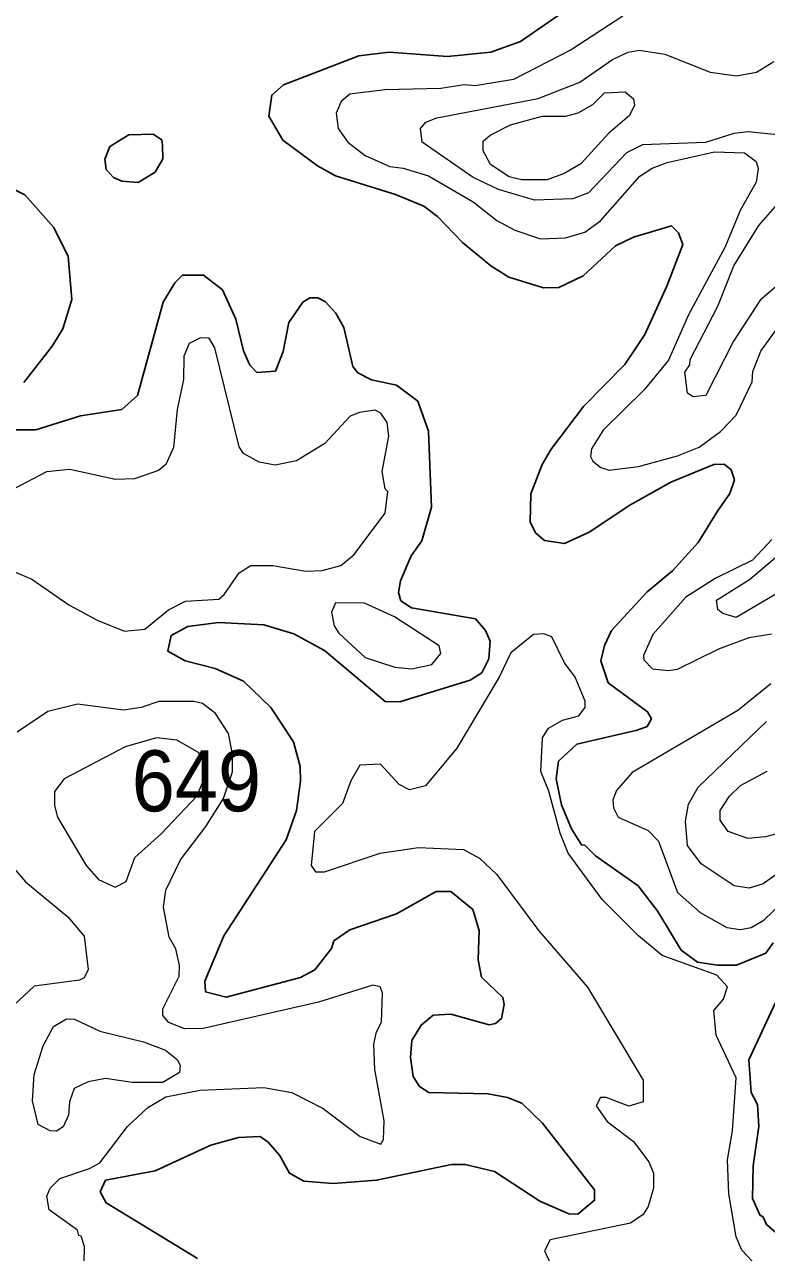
# Model space of a CAD drawing. Extents: x 763.2 to 816.8, y 7896.5 to 7952.7.
# Drawn here: x 787.556 to 789.501, y 7935.85 to 7939.07 of the extents above; entities that cross this region are included whole.
import ezdxf

# ---------------------------------------------------------------- set-up
doc = ezdxf.new("R2010")
doc.units = 0
doc.header["$LTSCALE"] = 0.064
doc.layers.add('1', color=7, linetype='Continuous', lineweight=25)
doc.layers.add('2', color=7, linetype='Continuous', lineweight=13)
doc.layers.add('21', color=7, linetype='Continuous')

msp = doc.modelspace()

# ---------------------------------------------------------------- linework, layer by layer
at = {"layer": '1'}
for points in [[(789.0083, 7939.1306), (788.857, 7939.0256), (788.7789, 7938.9979), (788.6651, 7938.9862), (788.5126, 7938.9975), (788.4331, 7938.9876), (788.2352, 7938.9116), (788.2045, 7938.885), (788.197, 7938.8301), (788.233, 7938.767), (788.3239, 7938.699), (788.3713, 7938.6736), (788.5291, 7938.6243), (788.6032, 7938.5936), (788.6389, 7938.5665), (788.7042, 7938.498), (788.7788, 7938.4375), (788.8258, 7938.4076), (788.9169, 7938.3797), (788.9572, 7938.3803), (789.0213, 7938.4109), (789.1053, 7938.4896), (789.1528, 7938.5127), (789.2523, 7938.5418), (789.2713, 7938.5235), (789.2821, 7938.4934), (789.2404, 7938.3838), (789.1827, 7938.2571), (789.1301, 7938.1782), (789.0219, 7938.068), (788.9372, 7937.9567), (788.9138, 7937.9162), (788.8836, 7937.8396), (788.8816, 7937.765), (788.8969, 7937.7366), (788.9199, 7937.7167), (788.9721, 7937.7094), (789.0368, 7937.7392), (789.1436, 7937.8097)], [(787.5539, 7938.1311), (787.6288, 7938.2262), (787.6568, 7938.2722), (787.6802, 7938.3492), (787.6705, 7938.4617), (787.633, 7938.5373), (787.5569, 7938.623), (787.5107, 7938.6474)], [(788.6735, 7936.7963), (788.6352, 7936.7961), (788.5313, 7936.7376), (788.4093, 7936.6962), (788.3674, 7936.6667), (788.3607, 7936.6468), (788.3174, 7936.5912), (788.28, 7936.5709), (788.0845, 7936.5198), (788.0305, 7936.5334), (788.0289, 7936.5617), (788.0788, 7936.6804), (788.2419, 7936.9316), (788.2689, 7937.0092), (788.28, 7937.0855), (788.2785, 7937.124), (788.2617, 7937.1893), (788.2023, 7937.2787), (788.1307, 7937.3481), (788.0557, 7937.3817), (787.9769, 7937.4016), (787.9321, 7937.4265), (787.9407, 7937.4679), (787.9845, 7937.4917), (788.0648, 7937.502), (788.1832, 7937.4955), (788.262, 7937.4724), (788.3425, 7937.4286), (788.5021, 7937.295), (788.5398, 7937.2939), (788.7248, 7937.3507), (788.7554, 7937.37), (788.7733, 7937.4069), (788.7772, 7937.4531), (788.7648, 7937.4806), (788.7385, 7937.5117), (788.5705, 7937.54), (788.5427, 7937.5591), (788.5367, 7937.581), (788.5422, 7937.6114), (788.5702, 7937.6763), (788.5975, 7937.7164), (788.6232, 7937.8046), (788.6152, 7938.004), (788.5872, 7938.0821), (788.5316, 7938.1247), (788.4659, 7938.1382), (788.43, 7938.1563), (788.4166, 7938.1734), (788.3935, 7938.2758), (788.3727, 7938.3134), (788.345, 7938.3427), (788.3251, 7938.3529), (788.3039, 7938.3532), (788.2857, 7938.3421), (788.2491, 7938.2889), (788.2339, 7938.2129), (788.214, 7938.1613), (788.1654, 7938.1575), (788.1468, 7938.1765), (788.1299, 7938.2145), (788.1102, 7938.2975), (788.0749, 7938.374), (788.0253, 7938.4123), (787.9703, 7938.4125), (787.9499, 7938.3927), (787.9199, 7938.3418), (787.8526, 7938.0975), (787.8109, 7938.0608), (787.7026, 7938.0442), (787.5856, 7938.0068), (787.5337, 7938.0072)], [(789.1436, 7937.8097), (789.2507, 7937.8699), (789.3631, 7937.916), (789.3908, 7937.9175), (789.4092, 7937.9023), (789.4181, 7937.8756)], [(789.4181, 7937.8756), (789.4056, 7937.8401), (789.3732, 7937.7939), (789.3224, 7937.7114), (789.2553, 7937.6374), (789.1884, 7937.582), (789.0955, 7937.4807), (789.0772, 7937.4412), (789.0676, 7937.4012), (789.0865, 7937.344), (789.1897, 7937.2677), (789.1999, 7937.2496), (789.1889, 7937.2289), (789.1626, 7937.2195), (789.0044, 7937.1827), (788.9565, 7937.1387), (788.9504, 7937.0916), (788.9638, 7937.0239), (788.99, 7936.9608), (789.0168, 7936.9188), (789.0252, 7936.9178), (789.0533, 7936.8902), (789.1647, 7936.8112), (789.2169, 7936.7444), (789.2778, 7936.6426), (789.3207, 7936.6114), (789.373, 7936.6029), (789.4232, 7936.6031), (789.4995, 7936.6347), (789.5189, 7936.6619)], [(788.8105, 7936.5185), (788.7547, 7936.5721), (788.7453, 7936.617), (788.7483, 7936.6944), (788.7313, 7936.7489), (788.6735, 7936.7963)], [(789.5436, 7936.5448), (789.4552, 7936.3549), (789.4616, 7936.2693), (789.4779, 7936.2381), (789.4813, 7936.1799), (789.4668, 7936.0772), (789.4651, 7935.9915), (789.4846, 7935.9467), (789.4918, 7935.9446), (789.5014, 7935.9231), (789.5272, 7935.9018)], [(788.0094, 7935.8337), (787.77, 7935.9798), (787.7542, 7936.0085), (787.7683, 7936.0395), (787.8989, 7936.0636), (788.0442, 7936.1316), (788.1174, 7936.1511), (788.1736, 7936.1539), (788.1953, 7936.1389), (788.2246, 7936.1048), (788.2508, 7936.0576), (788.2882, 7936.0372), (788.3657, 7936.0312), (788.4791, 7936.0391), (788.6755, 7936.0802), (788.7116, 7936.0804), (788.7886, 7936.062), (788.907, 7935.9848), (788.9834, 7935.9512), (789.0071, 7935.9502), (789.0508, 7935.9868), (789.0506, 7936.0146), (788.9145, 7936.1889), (788.8601, 7936.2414), (788.8224, 7936.2562), (788.7715, 7936.2661), (788.6164, 7936.2695), (788.592, 7936.2849), (788.5748, 7936.3115), (788.5679, 7936.3611), (788.5713, 7936.4058), (788.5963, 7936.4458), (788.6272, 7936.472), (788.6736, 7936.4746), (788.774, 7936.4472), (788.7912, 7936.4504), (788.8067, 7936.4634), (788.814, 7936.5004), (788.8105, 7936.5185)]]:
    msp.add_lwpolyline(points, dxfattribs=at)
msp.add_lwpolyline([(787.8113, 7938.6594), (787.7895, 7938.6685), (787.7706, 7938.6895), (787.7668, 7938.7168), (787.7798, 7938.7499), (787.8294, 7938.7809), (787.8931, 7938.7821), (787.9163, 7938.7672), (787.9183, 7938.7535), (787.9185, 7938.7178), (787.8986, 7938.6824), (787.8539, 7938.6557)], close=True, dxfattribs=at)
at = {"layer": '2'}
for points in [[(789.1246, 7939.0919), (788.9894, 7939.0038), (788.8383, 7938.9256), (788.7381, 7938.9091), (788.7085, 7938.9122), (788.6473, 7938.9023), (788.501, 7938.8989), (788.4095, 7938.8872), (788.3864, 7938.8681)], [(789.5308, 7938.7806), (789.4534, 7938.7889), (789.4158, 7938.7838), (789.3419, 7938.7608), (789.1769, 7938.7545), (789.1341, 7938.7333), (789.0349, 7938.6282), (788.9942, 7938.6132), (788.8931, 7938.6098), (788.7993, 7938.6371), (788.7326, 7938.6691), (788.5987, 7938.7614), (788.5941, 7938.7971), (788.6086, 7938.8142), (788.6374, 7938.8252), (788.903, 7938.876), (789.0126, 7938.919), (789.0975, 7938.9782), (789.1387, 7938.9976), (789.1675, 7939.0024), (789.235, 7938.9926), (789.354, 7938.945), (789.423, 7938.9353), (789.4754, 7938.9453), (789.5209, 7938.973)], [(788.3864, 7938.8681), (788.373, 7938.8372), (788.3782, 7938.7972), (788.404, 7938.7619), (788.4495, 7938.7265), (788.5138, 7938.6974)], [(788.5138, 7938.6974), (788.5487, 7938.6933), (788.615, 7938.6732), (788.7321, 7938.6048), (788.7946, 7938.5557), (788.8416, 7938.5311), (788.9089, 7938.508), (788.9748, 7938.5109), (789.0256, 7938.5251), (789.0665, 7938.5548), (789.1693, 7938.6721), (789.2015, 7938.6931), (789.2409, 7938.7081), (789.3649, 7938.7363), (789.4442, 7938.7332), (789.4747, 7938.7111), (789.4797, 7938.6928), (789.4747, 7938.6564), (789.4323, 7938.5827), (789.3929, 7938.4872), (789.2972, 7938.3084), (789.2444, 7938.1901), (789.1809, 7938.1121), (789.0735, 7938.0061), (789.0428, 7937.9576), (789.0404, 7937.9368), (789.046, 7937.9246), (789.0676, 7937.9083), (789.089, 7937.9017), (789.1659, 7937.9113), (789.2679, 7937.9386), (789.3248, 7937.9614), (789.3814, 7938.0032), (789.4219, 7938.0455), (789.4642, 7938.1327), (789.4654, 7938.1598), (789.4866, 7938.2137), (789.5539, 7938.3073)], [(789.5763, 7938.4252), (789.4854, 7938.3472), (789.4154, 7938.2393), (789.3427, 7938.097), (789.3091, 7938.0939), (789.2941, 7938.1029), (789.2876, 7938.1583), (789.3004, 7938.1778), (789.3011, 7938.1919), (789.3743, 7938.3314), (789.4158, 7938.4371), (789.4819, 7938.5429), (789.5492, 7938.6202)], [(788.1193, 7937.9624), (788.0554, 7938.2222), (788.0402, 7938.2476), (788.0172, 7938.248), (787.9876, 7938.2331), (787.9739, 7938.2006), (787.9728, 7938.1387), (787.9567, 7938.0606), (787.9464, 7937.9608), (787.9265, 7937.9163), (787.9075, 7937.9001), (787.8446, 7937.8785), (787.7947, 7937.8768), (787.6751, 7937.9028), (787.6133, 7937.8974), (787.5068, 7937.8409)], [(787.5145, 7937.6418), (787.5751, 7937.6154), (787.6724, 7937.5485), (787.7469, 7937.5081), (787.8184, 7937.4792), (787.8713, 7937.4844), (787.9334, 7937.5348), (787.9784, 7937.5579), (788.0658, 7937.5634), (788.08, 7937.575), (788.1191, 7937.6319), (788.1497, 7937.6514), (788.2071, 7937.6518), (788.2933, 7937.6368), (788.3367, 7937.638), (788.3855, 7937.6513), (788.4198, 7937.6796), (788.5018, 7937.7888), (788.5085, 7937.845), (788.502, 7937.8528), (788.4937, 7937.8983), (788.5116, 7937.9902), (788.5068, 7938.0261), (788.4903, 7938.0509), (788.4757, 7938.059), (788.4344, 7938.053), (788.4101, 7938.0429), (788.3436, 7937.9717)], [(788.3436, 7937.9717), (788.2696, 7937.9259), (788.2134, 7937.9146), (788.1711, 7937.9222), (788.1304, 7937.9448), (788.1193, 7937.9624)], [(789.5158, 7937.7194), (789.4646, 7937.6658), (789.3674, 7937.6174), (789.2897, 7937.5682), (789.2038, 7937.4708), (789.1787, 7937.4151), (789.1799, 7937.4039), (789.2031, 7937.3807), (789.2442, 7937.3758), (789.2683, 7937.3793), (789.3763, 7937.433), (789.4559, 7937.4627), (789.5149, 7937.4723)], [(789.5367, 7937.5821), (789.4217, 7937.5154), (789.3868, 7937.5252), (789.3739, 7937.5359), (789.3709, 7937.5606), (789.4574, 7937.6143), (789.5647, 7937.7054)], [(788.9717, 7937.3959), (788.9387, 7937.4639), (788.9178, 7937.4723), (788.8908, 7937.4708), (788.831, 7937.4228), (788.8007, 7937.3585)], [(789.464, 7935.827), (789.4371, 7935.8558), (789.4219, 7935.8912), (789.403, 7936.0037), (789.3994, 7936.093), (789.4124, 7936.1692), (789.4223, 7936.3078), (789.3696, 7936.4197), (789.3635, 7936.4846), (789.3893, 7936.5144), (789.3992, 7936.5465), (789.3711, 7936.5768), (789.2283, 7936.6288), (789.1663, 7936.6803), (789.0707, 7936.7757), (788.9813, 7936.8969), (788.9608, 7936.9492), (788.9311, 7937.0593), (788.9095, 7937.1108), (788.9141, 7937.1999), (788.9298, 7937.2247), (788.9663, 7937.2454), (789.0092, 7937.2571), (789.0261, 7937.2794), (789.0262, 7937.2952), (788.9995, 7937.3586), (788.9717, 7937.3959)], [(788.8007, 7937.3585), (788.6896, 7937.1727), (788.6071, 7937.0733), (788.5652, 7937.0634), (788.5383, 7937.077), (788.4892, 7937.1302), (788.4356, 7937.1278), (788.412, 7937.0868), (788.39, 7937.0272), (788.3162, 7936.954), (788.308, 7936.865), (788.3193, 7936.8485), (788.343, 7936.8482), (788.4888, 7936.8972), (788.5892, 7936.9119), (788.7069, 7936.9069), (788.7495, 7936.8838), (788.7945, 7936.8413), (788.9047, 7936.6935), (789.0321, 7936.5459), (789.1782, 7936.302), (789.1778, 7936.2446), (789.1409, 7936.2335), (789.0812, 7936.256), (789.0662, 7936.2563), (789.0547, 7936.2348), (789.084, 7936.1936), (789.1533, 7936.1407), (789.1933, 7936.0876), (789.2052, 7936.0583), (789.2053, 7936.0187), (789.1914, 7935.9707), (789.1778, 7935.9498), (789.1448, 7935.9268), (788.9341, 7935.8834), (788.9196, 7935.8539), (788.9354, 7935.8204)], [(789.5127, 7937.341), (789.4268, 7937.2712), (789.149, 7937.1088), (789.1085, 7937.0617), (789.0986, 7937.0365), (789.1008, 7937.0159), (789.1129, 7936.9917), (789.1915, 7936.9565), (789.2182, 7936.9282), (789.2686, 7936.7936), (789.3281, 7936.7416), (789.3979, 7936.7023), (789.4332, 7936.6967), (789.4614, 7936.7024), (789.4945, 7936.7215), (789.5434, 7936.7682)], [(787.712, 7935.7791), (787.7131, 7935.8656), (787.7048, 7935.8923), (787.6984, 7935.894), (787.6946, 7935.9081), (787.6209, 7935.9614), (787.6146, 7935.9975), (787.6233, 7936.0186), (787.6491, 7936.044), (787.7268, 7936.0699), (787.7536, 7936.0851), (787.8263, 7936.1803), (787.8798, 7936.2303), (787.9269, 7936.2578), (788.0163, 7936.2757), (788.1839, 7936.2825), (788.2572, 7936.2698), (788.339, 7936.2274), (788.4366, 7936.1539), (788.4906, 7936.1338), (788.4972, 7936.1461), (788.4988, 7936.1948), (788.4749, 7936.3298), (788.4724, 7936.3965), (788.4791, 7936.4289), (788.4923, 7936.4535), (788.4951, 7936.5311), (788.4888, 7936.5465), (788.4693, 7936.5505), (788.327, 7936.5067), (788.0247, 7936.4371), (787.9756, 7936.4362), (787.9342, 7936.4528), (787.9189, 7936.4717), (787.9189, 7936.4885), (787.9618, 7936.5743), (787.9629, 7936.6024), (787.953, 7936.6462), (787.9357, 7936.6768), (787.9204, 7936.755), (787.9268, 7936.8003), (787.9647, 7936.8792), (788.0316, 7936.9672), (788.0779, 7937.0403), (788.101, 7937.1099), (788.101, 7937.1579), (788.091, 7937.2111), (788.0566, 7937.2637), (788.0231, 7937.2894), (787.9998, 7937.2948), (787.9079, 7937.2949), (787.8617, 7937.2788), (787.8157, 7937.2721), (787.6952, 7937.2881), (787.6172, 7937.2682), (787.5366, 7937.2147)], [(789.59, 7936.8856), (789.4933, 7936.8163), (789.4559, 7936.8055), (789.4165, 7936.8118), (789.3304, 7936.8694), (789.2944, 7936.9174), (789.2893, 7936.9811), (789.2971, 7937.0256), (789.3222, 7937.0698), (789.5019, 7937.2423)], [(789.5992, 7936.9661), (789.4991, 7936.9395), (789.4526, 7936.9351), (789.4008, 7936.9542), (789.38, 7936.9838), (789.3799, 7937.0087), (789.4043, 7937.0468), (789.4333, 7937.0743), (789.5033, 7937.1117)], [(787.5284, 7936.8574), (787.5586, 7936.8218), (787.6698, 7936.73), (787.7125, 7936.6791), (787.7229, 7936.5922), (787.7124, 7936.5701), (787.7001, 7936.5638), (787.5818, 7936.548), (787.5276, 7936.4973)]]:
    msp.add_lwpolyline(points, dxfattribs=at)
for points in [[(788.9135, 7938.83), (788.9756, 7938.83), (789.0081, 7938.8384), (789.0464, 7938.86), (789.0769, 7938.8908), (789.1314, 7938.8939), (789.1532, 7938.8753), (789.1557, 7938.8581), (789.1425, 7938.8317), (789.0872, 7938.7838), (789.0147, 7938.7051), (788.9708, 7938.6791), (788.9267, 7938.6626), (788.8596, 7938.6625), (788.8271, 7938.6708), (788.7776, 7938.7025), (788.7586, 7938.7391), (788.7587, 7938.764), (788.7773, 7938.78), (788.8301, 7938.8067)], [(788.6238, 7937.3914), (788.6481, 7937.4204), (788.6429, 7937.441), (788.526, 7937.5172), (788.4475, 7937.5527), (788.3712, 7937.5531), (788.3607, 7937.5286), (788.3677, 7937.4932), (788.3801, 7937.4743), (788.4495, 7937.4101), (788.5275, 7937.3847), (788.5717, 7937.3806)], [(788.012, 7937.1614), (787.9555, 7937.1931), (787.902, 7937.1996), (787.8197, 7937.1756), (787.66, 7937.0918), (787.6344, 7937.059), (787.6343, 7937.022), (787.6426, 7936.9916), (787.7177, 7936.8644), (787.7499, 7936.8278), (787.7939, 7936.8078), (787.8227, 7936.823), (787.8454, 7936.8859), (787.9147, 7936.9478), (788.0092, 7937.0475), (788.0287, 7937.0976), (788.0302, 7937.1277)], [(787.8681, 7936.4025), (787.9255, 7936.3802), (787.9567, 7936.3561), (787.9642, 7936.3407), (787.9629, 7936.3215), (787.9188, 7936.2958), (787.8387, 7936.2958), (787.768, 7936.3057), (787.7231, 7936.2974), (787.6864, 7936.2795), (787.6739, 7936.2448), (787.6714, 7936.2098), (787.6571, 7936.1796), (787.6403, 7936.1679), (787.6235, 7936.169), (787.5918, 7936.1859), (787.5772, 7936.2479), (787.5818, 7936.317), (787.6049, 7936.3919), (787.6318, 7936.4427), (787.6665, 7936.4629), (787.6875, 7936.4615), (787.7533, 7936.4305)]]:
    msp.add_lwpolyline(points, close=True, dxfattribs=at)

# ---------------------------------------------------------------- texts
at = {"layer": '21', "width": 0.95}
msp.add_text('649', height=0.16, dxfattribs=at).set_placement((787.8373, 7937.0067))

doc.saveas('drawing.dxf')
